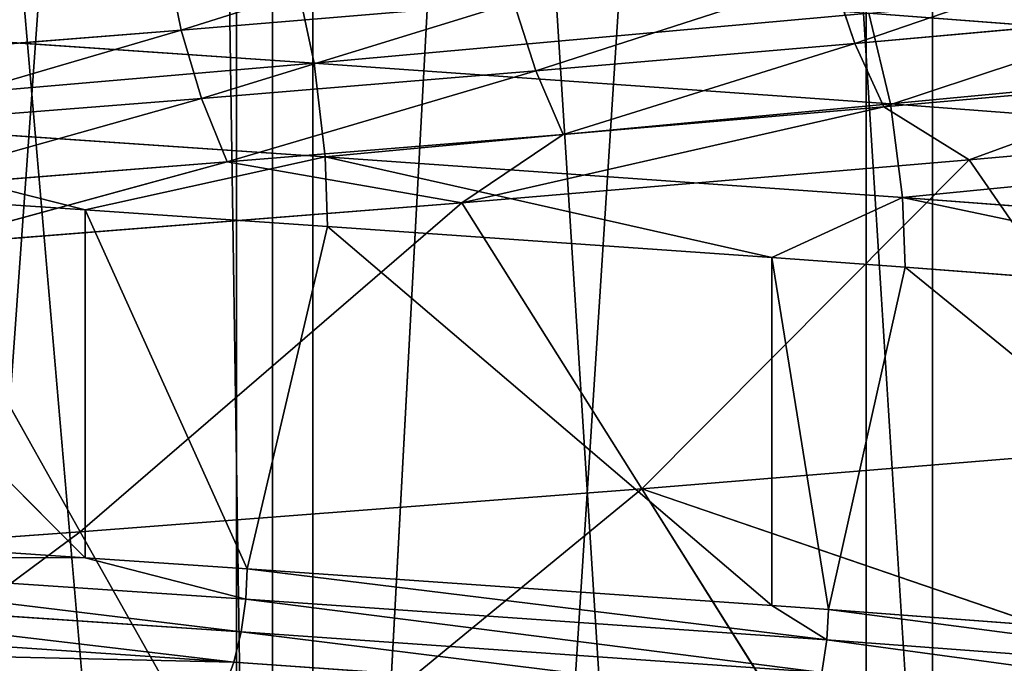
# Model space of a CAD drawing. Extents: x 1 to 179, y 3 to 406.
# Tile 336 of 499: x 105.46 to 108.73, y 294.71 to 296.84. Entities that reach past the tile are written whole.
import ezdxf

# ---------------------------------------------------------------- set-up
doc = ezdxf.new("R2010")
doc.units = 0
doc.header["$LTSCALE"] = 2.54
doc.layers.get('0').update_dxf_attribs({"color": 13, "linetype": 'CONTINUOUS'})

# ---------------------------------------------------------------- blocks, each defined once
blk = doc.blocks.new('OKR_G_Y_DOZOWNIK_STOJ_CY_T')
at = {"color": 0}
for p, q in [((108.8627, 287.3248, 229.5962), (105.507, 340.6648, 231.1123)), ((108.8627, 287.3248, 229.5962), (105.507, 340.6648, 231.1123)), ((106.2989, 287.3248, 152.9155), (105.507, 340.6648, 152.5891)), ((106.2989, 287.3248, 152.9155), (105.507, 340.6648, 152.5891)), ((106.2989, 287.3248, 152.9155), (109.1679, 340.6648, 154.2609)), ((106.2989, 287.3248, 152.9155), (109.1679, 340.6648, 154.2609)), ((106.2989, 287.3248, 152.9155), (106.2989, 340.6648, 152.9155)), ((106.2989, 287.3248, 152.9155), (106.2989, 340.6648, 152.9155)), ((106.1802, 277.1648, 174.1423), (106.1802, 309.6768, 174.1423)), ((106.1802, 277.1648, 174.1423), (106.1802, 309.6768, 174.1423)), ((106.4332, 277.1648, 209.3214), (106.4332, 309.6768, 209.3214)), ((106.4332, 277.1648, 209.3214), (106.4332, 309.6768, 209.3214)), ((108.2704, 277.1648, 176.3363), (108.2704, 309.6768, 176.3363)), ((108.2704, 277.1648, 176.3363), (108.2704, 309.6768, 176.3363)), ((108.4916, 277.1648, 207.0976), (108.4916, 309.6768, 207.0976)), ((108.4916, 277.1648, 207.0976), (108.4916, 309.6768, 207.0976)), ((105.9964, 296.8083, 213.2163), (105.9472, 297.048, 213.1515)), ((105.9964, 296.8083, 213.2163), (105.9472, 297.048, 213.1515)), ((106.438, 296.6989, 167.3468), (106.373, 296.9995, 167.4425)), ((106.438, 296.6989, 167.3468), (106.373, 296.9995, 167.4425)), ((108.2335, 296.7637, 211.4718), (108.1568, 296.9908, 211.3902)), ((108.2335, 296.7637, 211.4718), (108.1568, 296.9908, 211.3902)), ((105.9964, 296.8083, 213.2163), (107.1012, 296.8996, 212.3313)), ((105.9964, 296.8083, 213.2163), (107.1012, 296.8996, 212.3313)), ((107.1734, 296.6726, 212.4169), (107.1012, 296.8996, 212.3313)), ((107.1734, 296.6726, 212.4169), (107.1012, 296.8996, 212.3313)), ((110.0762, 296.7269, 170.4213), (108.2793, 296.8644, 168.8529)), ((110.0762, 296.7269, 170.4213), (108.2793, 296.8644, 168.8529)), ((108.3517, 296.5638, 168.7628), (108.2793, 296.8644, 168.8529)), ((108.3517, 296.5638, 168.7628), (108.2793, 296.8644, 168.8529)), ((106.438, 296.6989, 167.3468), (104.4027, 296.8368, 166.0812)), ((106.438, 296.6989, 167.3468), (104.4027, 296.8368, 166.0812)), ((108.2335, 296.7637, 211.4718), (109.2399, 296.8542, 210.4746)), ((108.2335, 296.7637, 211.4718), (109.2399, 296.8542, 210.4746)), ((104.847, 296.717, 214.0414), (105.9964, 296.8083, 213.2163)), ((104.847, 296.717, 214.0414), (105.9964, 296.8083, 213.2163)), ((106.064, 296.5812, 213.3055), (105.9964, 296.8083, 213.2163)), ((106.064, 296.5812, 213.3055), (105.9964, 296.8083, 213.2163)), ((107.1734, 296.6726, 212.4169), (108.2335, 296.7637, 211.4718)), ((107.1734, 296.6726, 212.4169), (108.2335, 296.7637, 211.4718)), ((108.3298, 296.5532, 211.5743), (108.2335, 296.7637, 211.4718)), ((108.3298, 296.5532, 211.5743), (108.2335, 296.7637, 211.4718)), ((108.3517, 296.5638, 168.7628), (106.438, 296.6989, 167.3468)), ((108.3517, 296.5638, 168.7628), (106.438, 296.6989, 167.3468)), ((106.4738, 296.3878, 167.2942), (106.438, 296.6989, 167.3468)), ((106.4738, 296.3878, 167.2942), (106.438, 296.6989, 167.3468)), ((106.064, 296.5812, 213.3055), (107.1734, 296.6726, 212.4169)), ((106.064, 296.5812, 213.3055), (107.1734, 296.6726, 212.4169)), ((107.2642, 296.4621, 212.5243), (107.1734, 296.6726, 212.4169)), ((107.2642, 296.4621, 212.5243), (107.1734, 296.6726, 212.4169)), ((108.3298, 296.5532, 211.5743), (109.3415, 296.6437, 210.5718)), ((108.3298, 296.5532, 211.5743), (109.3415, 296.6437, 210.5718)), ((109.3415, 296.6437, 210.5718), (108.6133, 296.3776, 211.5355)), ((109.3415, 296.6437, 210.5718), (108.6133, 296.3776, 211.5355)), ((106.064, 296.5812, 213.3055), (104.9099, 296.49, 214.134)), ((106.064, 296.5812, 213.3055), (104.9099, 296.49, 214.134)), ((106.064, 296.5812, 213.3055), (106.1491, 296.3707, 213.4176)), ((106.064, 296.5812, 213.3055), (106.1491, 296.3707, 213.4176)), ((108.3517, 296.5638, 168.7628), (108.3916, 296.2527, 168.7132)), ((108.3517, 296.5638, 168.7628), (110.1557, 296.4263, 170.3373)), ((108.3517, 296.5638, 168.7628), (110.1557, 296.4263, 170.3373)), ((108.3517, 296.5638, 168.7628), (108.3916, 296.2527, 168.7132)), ((108.3298, 296.5532, 211.5743), (106.9286, 296.2352, 213.0186)), ((108.3298, 296.5532, 211.5743), (106.9286, 296.2352, 213.0186)), ((107.2642, 296.4621, 212.5243), (108.3298, 296.5532, 211.5743)), ((107.2642, 296.4621, 212.5243), (108.3298, 296.5532, 211.5743)), ((108.3298, 296.5532, 211.5743), (108.6133, 296.3776, 211.5355)), ((108.3298, 296.5532, 211.5743), (108.6133, 296.3776, 211.5355)), ((106.4738, 296.3878, 167.2942), (104.4341, 296.5257, 166.0258)), ((105.6767, 296.2117, 166.7548), (104.4341, 296.5257, 166.0258)), ((106.4738, 296.3878, 167.2942), (104.4341, 296.5257, 166.0258)), ((105.6767, 296.2117, 166.7548), (104.4341, 296.5257, 166.0258)), ((107.2642, 296.4621, 212.5243), (106.1491, 296.3707, 213.4176)), ((107.2642, 296.4621, 212.5243), (106.1491, 296.3707, 213.4176)), ((107.2642, 296.4621, 212.5243), (106.9286, 296.2352, 213.0186)), ((107.2642, 296.4621, 212.5243), (106.9286, 296.2352, 213.0186)), ((109.4621, 296.4533, 210.6873), (108.6133, 296.3776, 211.5355)), ((109.4621, 296.4533, 210.6873), (108.6133, 296.3776, 211.5355)), ((104.9888, 296.2795, 214.2504), (106.1491, 296.3707, 213.4176)), ((104.9888, 296.2795, 214.2504), (106.1491, 296.3707, 213.4176)), ((106.1491, 296.3707, 213.4176), (105.1264, 296.0925, 214.3587)), ((106.1491, 296.3707, 213.4176), (105.1264, 296.0925, 214.3587)), ((105.6767, 296.2117, 166.7548), (106.4738, 296.3878, 167.2942)), ((105.6767, 296.2117, 166.7548), (106.4738, 296.3878, 167.2942)), ((106.9286, 296.2352, 213.0186), (106.1491, 296.3707, 213.4176)), ((106.9286, 296.2352, 213.0186), (106.1491, 296.3707, 213.4176)), ((106.4738, 296.3878, 167.2942), (108.3916, 296.2527, 168.7132)), ((107.9571, 296.0536, 168.353), (106.4738, 296.3878, 167.2942)), ((106.4738, 296.3878, 167.2942), (108.3916, 296.2527, 168.7132)), ((106.4815, 296.1567, 167.2827), (106.4738, 296.3878, 167.2942)), ((107.9571, 296.0536, 168.353), (106.4738, 296.3878, 167.2942)), ((106.4815, 296.1567, 167.2827), (106.4738, 296.3878, 167.2942)), ((108.6133, 296.3776, 211.5355), (106.9286, 296.2352, 213.0186)), ((108.6133, 296.3776, 211.5355), (106.9286, 296.2352, 213.0186)), ((107.5259, 295.2859, 213.7564), (108.6133, 296.3776, 211.5355)), ((107.5259, 295.2859, 213.7564), (108.6133, 296.3776, 211.5355)), ((109.2694, 295.4284, 212.2216), (108.6133, 296.3776, 211.5355)), ((109.2694, 295.4284, 212.2216), (108.6133, 296.3776, 211.5355)), ((104.441, 296.2946, 166.0138), (105.6767, 295.0572, 166.7548)), ((104.441, 296.2946, 166.0138), (105.6767, 295.0572, 166.7548)), ((104.441, 296.2946, 166.0138), (105.6767, 296.2117, 166.7548)), ((104.441, 296.2946, 166.0138), (105.6767, 296.2117, 166.7548)), ((106.9286, 296.2352, 213.0186), (105.1264, 296.0925, 214.3587)), ((106.9286, 296.2352, 213.0186), (105.1264, 296.0925, 214.3587)), ((105.6609, 295.1432, 215.1432), (106.9286, 296.2352, 213.0186)), ((105.6609, 295.1432, 215.1432), (106.9286, 296.2352, 213.0186)), ((107.5259, 295.2859, 213.7564), (106.9286, 296.2352, 213.0186)), ((107.5259, 295.2859, 213.7564), (106.9286, 296.2352, 213.0186)), ((107.9571, 296.0536, 168.353), (108.3916, 296.2527, 168.7132)), ((107.9571, 296.0536, 168.353), (108.3916, 296.2527, 168.7132)), ((110.1994, 296.1152, 170.2911), (108.3916, 296.2527, 168.7132)), ((110.0993, 295.8928, 170.1778), (108.3916, 296.2527, 168.7132)), ((110.1994, 296.1152, 170.2911), (108.3916, 296.2527, 168.7132)), ((110.0993, 295.8928, 170.1778), (108.3916, 296.2527, 168.7132)), ((108.4003, 296.0216, 168.7024), (108.3916, 296.2527, 168.7132)), ((108.4003, 296.0216, 168.7024), (108.3916, 296.2527, 168.7132)), ((105.6767, 296.2117, 166.7548), (105.6767, 295.0572, 166.7548)), ((105.6767, 296.2117, 166.7548), (105.6767, 295.0572, 166.7548)), ((105.6767, 296.2117, 166.7548), (106.2147, 295.0205, 167.1036)), ((105.6767, 296.2117, 166.7548), (106.2147, 295.0205, 167.1036)), ((105.6767, 296.2117, 166.7548), (106.4815, 296.1567, 167.2827)), ((105.6767, 296.2117, 166.7548), (106.4815, 296.1567, 167.2827)), ((106.4815, 296.1567, 167.2827), (106.2147, 295.0205, 167.1036)), ((106.4815, 296.1567, 167.2827), (106.2147, 295.0205, 167.1036)), ((106.4815, 296.1567, 167.2827), (107.9571, 294.8991, 168.353)), ((106.4815, 296.1567, 167.2827), (107.9571, 294.8991, 168.353)), ((106.4815, 296.1567, 167.2827), (107.9571, 296.0536, 168.353)), ((106.4815, 296.1567, 167.2827), (107.9571, 296.0536, 168.353)), ((105.6609, 295.1432, 215.1432), (105.1264, 296.0925, 214.3587)), ((105.6609, 295.1432, 215.1432), (105.1264, 296.0925, 214.3587)), ((107.9571, 296.0536, 168.353), (107.9571, 294.8991, 168.353)), ((107.9571, 296.0536, 168.353), (107.9571, 294.8991, 168.353)), ((107.9571, 296.0536, 168.353), (108.1454, 294.8856, 168.4997)), ((107.9571, 296.0536, 168.353), (108.1454, 294.8856, 168.4997)), ((107.9571, 296.0536, 168.353), (108.4003, 296.0216, 168.7024)), ((107.9571, 296.0536, 168.353), (108.4003, 296.0216, 168.7024)), ((108.4003, 296.0216, 168.7024), (108.1454, 294.8856, 168.4997)), ((108.4003, 296.0216, 168.7024), (108.1454, 294.8856, 168.4997)), ((108.4003, 296.0216, 168.7024), (109.9657, 294.7488, 170.0533)), ((108.4003, 296.0216, 168.7024), (109.9657, 294.7488, 170.0533)), ((108.4003, 296.0216, 168.7024), (110.0993, 295.8928, 170.1778)), ((108.4003, 296.0216, 168.7024), (110.0993, 295.8928, 170.1778)), ((105.6609, 295.1432, 215.1432), (107.5259, 295.2859, 213.7564)), ((105.6609, 295.1432, 215.1432), (107.5259, 295.2859, 213.7564)), ((107.5259, 295.2859, 213.7564), (106.1954, 294.194, 215.9276)), ((107.5259, 295.2859, 213.7564), (106.1954, 294.194, 215.9276)), ((108.1232, 294.3367, 214.4941), (107.5259, 295.2859, 213.7564)), ((109.8924, 294.4764, 212.9392), (107.5259, 295.2859, 213.7564)), ((108.1232, 294.3367, 214.4941), (107.5259, 295.2859, 213.7564)), ((109.8924, 294.4764, 212.9392), (107.5259, 295.2859, 213.7564)), ((104.163, 295.1585, 165.8581), (105.6767, 295.0572, 166.7548)), ((104.163, 295.1585, 165.8581), (105.6767, 295.0572, 166.7548)), ((103.6937, 295.0018, 216.3684), (105.6609, 295.1432, 215.1432)), ((103.6937, 295.0018, 216.3684), (105.6609, 295.1432, 215.1432)), ((105.6609, 295.1432, 215.1432), (104.1935, 294.0547, 217.1762)), ((105.6609, 295.1432, 215.1432), (104.1935, 294.0547, 217.1762)), ((105.6609, 295.1432, 215.1432), (106.1954, 294.194, 215.9276)), ((105.6609, 295.1432, 215.1432), (106.1954, 294.194, 215.9276)), ((105.6767, 295.0572, 166.7548), (104.1592, 295.0579, 165.8651)), ((106.2104, 294.9199, 167.1101), (104.1592, 295.0579, 165.8651)), ((105.6767, 295.0572, 166.7548), (104.1592, 295.0579, 165.8651)), ((106.2104, 294.9199, 167.1101), (104.1592, 295.0579, 165.8651)), ((105.6767, 295.0572, 166.7548), (106.2147, 295.0205, 167.1036)), ((106.2104, 294.9199, 167.1101), (105.6767, 295.0572, 166.7548)), ((106.2104, 294.9199, 167.1101), (105.6767, 295.0572, 166.7548)), ((105.6767, 295.0572, 166.7548), (106.2147, 295.0205, 167.1036)), ((106.2147, 295.0205, 167.1036), (106.2104, 294.9199, 167.1101)), ((106.2147, 295.0205, 167.1036), (106.2104, 294.9199, 167.1101)), ((106.2147, 295.0205, 167.1036), (108.1405, 294.7849, 168.5059)), ((106.2147, 295.0205, 167.1036), (108.1405, 294.7849, 168.5059)), ((106.2147, 295.0205, 167.1036), (107.9571, 294.8991, 168.353)), ((106.2147, 295.0205, 167.1036), (107.9571, 294.8991, 168.353)), ((104.1462, 294.9495, 165.8886), (106.1955, 294.8115, 167.1326)), ((104.1462, 294.9495, 165.8886), (106.1955, 294.8115, 167.1326)), ((106.2104, 294.9199, 167.1101), (106.1955, 294.8115, 167.1326)), ((106.2104, 294.9199, 167.1101), (106.1955, 294.8115, 167.1326)), ((106.2104, 294.9199, 167.1101), (108.1405, 294.7849, 168.5059)), ((106.2104, 294.9199, 167.1101), (108.1405, 294.7849, 168.5059)), ((107.9571, 294.8991, 168.353), (108.1454, 294.8856, 168.4997)), ((108.1405, 294.7849, 168.5059), (107.9571, 294.8991, 168.353)), ((108.1405, 294.7849, 168.5059), (107.9571, 294.8991, 168.353)), ((107.9571, 294.8991, 168.353), (108.1454, 294.8856, 168.4997)), ((108.1454, 294.8856, 168.4997), (108.1405, 294.7849, 168.5059)), ((108.1454, 294.8856, 168.4997), (108.1405, 294.7849, 168.5059)), ((108.1454, 294.8856, 168.4997), (109.9657, 294.7488, 170.0533)), ((108.1454, 294.8856, 168.4997), (109.9657, 294.7488, 170.0533)), ((106.1709, 294.7105, 167.1697), (104.1246, 294.8485, 165.9276)), ((106.1709, 294.7105, 167.1697), (104.1246, 294.8485, 165.9276)), ((106.1709, 294.7105, 167.1697), (106.1955, 294.8115, 167.1326)), ((106.1709, 294.7105, 167.1697), (106.1955, 294.8115, 167.1326)), ((108.1239, 294.6765, 168.5271), (106.1955, 294.8115, 167.1326)), ((108.1239, 294.6765, 168.5271), (106.1955, 294.8115, 167.1326)), ((108.1239, 294.6765, 168.5271), (108.1405, 294.7849, 168.5059)), ((108.1239, 294.6765, 168.5271), (108.1405, 294.7849, 168.5059)), ((109.9603, 294.6482, 170.0591), (108.1405, 294.7849, 168.5059)), ((109.9603, 294.6482, 170.0591), (108.1405, 294.7849, 168.5059)), ((106.1709, 294.7105, 167.1697), (104.0956, 294.758, 165.9801)), ((106.1709, 294.7105, 167.1697), (104.0956, 294.758, 165.9801)), ((106.1709, 294.7105, 167.1697), (106.1376, 294.62, 167.2197)), ((106.1709, 294.7105, 167.1697), (106.1376, 294.62, 167.2197)), ((106.1709, 294.7105, 167.1697), (108.0963, 294.5756, 168.5621)), ((106.1709, 294.7105, 167.1697), (108.0963, 294.5756, 168.5621))]:
    blk.add_line(p, q, dxfattribs=at)
mesh = blk.add_polyface(dxfattribs=at)
corners = [(101.7037, 340.6648, 151.2728), (106.2989, 287.3248, 152.9155), (100.9621, 287.3248, 151.0623), (105.507, 340.6648, 152.5891)]
mesh.append_faces([[corners[k] for k in face] for face in [(0, 1, 2), (1, 0, 3)]], dxfattribs={"vtx0": -1, "color": 0})
mesh = blk.add_polyface(dxfattribs=at)
corners = [(108.8627, 287.3248, 229.5962), (105.507, 340.6648, 231.1123), (103.6615, 287.3248, 231.8017)]
mesh.append_faces([[corners[k] for k in face] for face in [(0, 1, 2)]], dxfattribs={"color": 0})
mesh = blk.add_polyface(dxfattribs=at)
corners = [(105.507, 340.6648, 231.1123), (103.6615, 340.6648, 231.8017), (103.6615, 287.3248, 231.8017)]
mesh.append_faces([[corners[k] for k in face] for face in [(0, 1, 2)]], dxfattribs={"color": 0})
mesh = blk.add_polyface(dxfattribs=at)
corners = [(108.8627, 340.6648, 229.5962), (105.507, 340.6648, 231.1123), (108.8627, 287.3248, 229.5962)]
mesh.append_faces([[corners[k] for k in face] for face in [(0, 1, 2)]], dxfattribs={"color": 0})
mesh = blk.add_polyface(dxfattribs=at)
corners = [(106.2989, 287.3248, 152.9155), (105.507, 340.6648, 152.5891), (106.2989, 340.6648, 152.9155)]
mesh.append_faces([[corners[k] for k in face] for face in [(0, 1, 2)]], dxfattribs={"color": 0})
mesh = blk.add_polyface(dxfattribs=at)
corners = [(111.3412, 287.3248, 155.4634), (106.2989, 287.3248, 152.9155), (109.1679, 340.6648, 154.2609)]
mesh.append_faces([[corners[k] for k in face] for face in [(0, 1, 2)]], dxfattribs={"color": 0})
mesh = blk.add_polyface(dxfattribs=at)
corners = [(109.1679, 340.6648, 154.2609), (106.2989, 287.3248, 152.9155), (106.2989, 340.6648, 152.9155)]
mesh.append_faces([[corners[k] for k in face] for face in [(0, 1, 2)]], dxfattribs={"color": 0})
mesh = blk.add_polyface(dxfattribs=at)
corners = [(106.1802, 277.1648, 174.1423), (103.8315, 309.6768, 172.2276), (103.8315, 277.1648, 172.2276), (106.1802, 309.6768, 174.1423)]
mesh.append_faces([[corners[k] for k in face] for face in [(0, 1, 2), (1, 0, 3)]], dxfattribs={"vtx0": -1, "color": 0})
mesh = blk.add_polyface(dxfattribs=at)
corners = [(106.4332, 309.6768, 209.3214), (104.1123, 277.1648, 211.2697), (104.1123, 309.6768, 211.2697), (106.4332, 277.1648, 209.3214)]
mesh.append_faces([[corners[k] for k in face] for face in [(0, 1, 2), (1, 0, 3)]], dxfattribs={"vtx0": -1, "color": 0})
mesh = blk.add_polyface(dxfattribs=at)
corners = [(108.2704, 309.6768, 176.3363), (106.1802, 277.1648, 174.1423), (108.2704, 277.1648, 176.3363), (106.1802, 309.6768, 174.1423)]
mesh.append_faces([[corners[k] for k in face] for face in [(0, 1, 2), (1, 0, 3)]], dxfattribs={"vtx0": -1, "color": 0})
mesh = blk.add_polyface(dxfattribs=at)
corners = [(106.4332, 309.6768, 209.3214), (108.4916, 277.1648, 207.0976), (106.4332, 277.1648, 209.3214), (108.4916, 309.6768, 207.0976)]
mesh.append_faces([[corners[k] for k in face] for face in [(0, 1, 2), (1, 0, 3)]], dxfattribs={"vtx0": -1, "color": 0})
mesh = blk.add_polyface(dxfattribs=at)
corners = [(110.0691, 309.6768, 178.775), (108.2704, 277.1648, 176.3363), (110.0691, 277.1648, 178.775), (108.2704, 309.6768, 176.3363)]
mesh.append_faces([[corners[k] for k in face] for face in [(0, 1, 2), (1, 0, 3)]], dxfattribs={"vtx0": -1, "color": 0})
mesh = blk.add_polyface(dxfattribs=at)
corners = [(108.4916, 309.6768, 207.0976), (110.2551, 277.1648, 204.6333), (108.4916, 277.1648, 207.0976), (110.2551, 309.6768, 204.6333)]
mesh.append_faces([[corners[k] for k in face] for face in [(0, 1, 2), (1, 0, 3)]], dxfattribs={"vtx0": -1, "color": 0})
mesh = blk.add_polyface(dxfattribs=at)
corners = [(106.373, 296.9995, 167.4425), (104.4027, 296.8368, 166.0812), (104.3457, 297.1373, 166.1818), (106.438, 296.6989, 167.3468)]
mesh.append_faces([[corners[k] for k in face] for face in [(0, 1, 2), (1, 0, 3)]], dxfattribs={"vtx0": -1, "color": 0})
mesh = blk.add_polyface(dxfattribs=at)
corners = [(105.9964, 296.8083, 213.2163), (107.0486, 297.1394, 212.2692), (105.9472, 297.048, 213.1515), (107.1012, 296.8996, 212.3313)]
mesh.append_faces([[corners[k] for k in face] for face in [(0, 1, 2), (1, 0, 3)]], dxfattribs={"vtx0": -1, "color": 0})
mesh = blk.add_polyface(dxfattribs=at)
corners = [(108.2335, 296.7637, 211.4718), (109.159, 297.0812, 210.3971), (108.1568, 296.9908, 211.3902), (109.2399, 296.8542, 210.4746)]
mesh.append_faces([[corners[k] for k in face] for face in [(0, 1, 2), (1, 0, 3)]], dxfattribs={"vtx0": -1, "color": 0})
mesh = blk.add_polyface(dxfattribs=at)
corners = [(104.847, 296.717, 214.0414), (105.9472, 297.048, 213.1515), (104.8013, 296.9568, 213.974), (105.9964, 296.8083, 213.2163)]
mesh.append_faces([[corners[k] for k in face] for face in [(0, 1, 2), (1, 0, 3)]], dxfattribs={"vtx0": -1, "color": 0})
mesh = blk.add_polyface(dxfattribs=at)
corners = [(108.2793, 296.8644, 168.8529), (106.438, 296.6989, 167.3468), (106.373, 296.9995, 167.4425), (108.3517, 296.5638, 168.7628)]
mesh.append_faces([[corners[k] for k in face] for face in [(0, 1, 2), (1, 0, 3)]], dxfattribs={"vtx0": -1, "color": 0})
mesh = blk.add_polyface(dxfattribs=at)
corners = [(107.1734, 296.6726, 212.4169), (108.1568, 296.9908, 211.3902), (107.1012, 296.8996, 212.3313), (108.2335, 296.7637, 211.4718)]
mesh.append_faces([[corners[k] for k in face] for face in [(0, 1, 2), (1, 0, 3)]], dxfattribs={"vtx0": -1, "color": 0})
mesh = blk.add_polyface(dxfattribs=at)
corners = [(110.0762, 296.7269, 170.4213), (108.2793, 296.8644, 168.8529), (109.9617, 297.0078, 170.5422)]
mesh.append_faces([[corners[k] for k in face] for face in [(0, 1, 2)]], dxfattribs={"color": 0})
mesh = blk.add_polyface(dxfattribs=at)
corners = [(106.064, 296.5812, 213.3055), (107.1012, 296.8996, 212.3313), (105.9964, 296.8083, 213.2163), (107.1734, 296.6726, 212.4169)]
mesh.append_faces([[corners[k] for k in face] for face in [(0, 1, 2), (1, 0, 3)]], dxfattribs={"vtx0": -1, "color": 0})
mesh = blk.add_polyface(dxfattribs=at)
corners = [(110.0762, 296.7269, 170.4213), (108.3517, 296.5638, 168.7628), (108.2793, 296.8644, 168.8529), (110.1557, 296.4263, 170.3373)]
mesh.append_faces([[corners[k] for k in face] for face in [(0, 1, 2), (1, 0, 3)]], dxfattribs={"vtx0": -1, "color": 0})
mesh = blk.add_polyface(dxfattribs=at)
corners = [(106.438, 296.6989, 167.3468), (104.4341, 296.5257, 166.0258), (104.4027, 296.8368, 166.0812), (106.4738, 296.3878, 167.2942)]
mesh.append_faces([[corners[k] for k in face] for face in [(0, 1, 2), (1, 0, 3)]], dxfattribs={"vtx0": -1, "color": 0})
mesh = blk.add_polyface(dxfattribs=at)
corners = [(108.3298, 296.5532, 211.5743), (109.2399, 296.8542, 210.4746), (108.2335, 296.7637, 211.4718), (109.3415, 296.6437, 210.5718)]
mesh.append_faces([[corners[k] for k in face] for face in [(0, 1, 2), (1, 0, 3)]], dxfattribs={"vtx0": -1, "color": 0})
mesh = blk.add_polyface(dxfattribs=at)
corners = [(104.9099, 296.49, 214.134), (105.9964, 296.8083, 213.2163), (104.847, 296.717, 214.0414), (106.064, 296.5812, 213.3055)]
mesh.append_faces([[corners[k] for k in face] for face in [(0, 1, 2), (1, 0, 3)]], dxfattribs={"vtx0": -1, "color": 0})
mesh = blk.add_polyface(dxfattribs=at)
corners = [(107.2642, 296.4621, 212.5243), (108.2335, 296.7637, 211.4718), (107.1734, 296.6726, 212.4169), (108.3298, 296.5532, 211.5743)]
mesh.append_faces([[corners[k] for k in face] for face in [(0, 1, 2), (1, 0, 3)]], dxfattribs={"vtx0": -1, "color": 0})
mesh = blk.add_polyface(dxfattribs=at)
corners = [(108.3517, 296.5638, 168.7628), (106.4738, 296.3878, 167.2942), (106.438, 296.6989, 167.3468), (108.3916, 296.2527, 168.7132)]
mesh.append_faces([[corners[k] for k in face] for face in [(0, 1, 2), (1, 0, 3)]], dxfattribs={"vtx0": -1, "color": 0})
mesh = blk.add_polyface(dxfattribs=at)
corners = [(106.1491, 296.3707, 213.4176), (107.1734, 296.6726, 212.4169), (106.064, 296.5812, 213.3055), (107.2642, 296.4621, 212.5243)]
mesh.append_faces([[corners[k] for k in face] for face in [(0, 1, 2), (1, 0, 3)]], dxfattribs={"vtx0": -1, "color": 0})
mesh = blk.add_polyface(dxfattribs=at)
corners = [(108.3298, 296.5532, 211.5743), (108.6133, 296.3776, 211.5355), (109.3415, 296.6437, 210.5718)]
mesh.append_faces([[corners[k] for k in face] for face in [(0, 1, 2)]], dxfattribs={"color": 0})
mesh = blk.add_polyface(dxfattribs=at)
corners = [(108.6133, 296.3776, 211.5355), (109.4621, 296.4533, 210.6873), (109.3415, 296.6437, 210.5718)]
mesh.append_faces([[corners[k] for k in face] for face in [(0, 1, 2)]], dxfattribs={"color": 0})
mesh = blk.add_polyface(dxfattribs=at)
corners = [(104.9888, 296.2795, 214.2504), (106.064, 296.5812, 213.3055), (104.9099, 296.49, 214.134), (106.1491, 296.3707, 213.4176)]
mesh.append_faces([[corners[k] for k in face] for face in [(0, 1, 2), (1, 0, 3)]], dxfattribs={"vtx0": -1, "color": 0})
mesh = blk.add_polyface(dxfattribs=at)
corners = [(110.1557, 296.4263, 170.3373), (108.3916, 296.2527, 168.7132), (108.3517, 296.5638, 168.7628), (110.1994, 296.1152, 170.2911)]
mesh.append_faces([[corners[k] for k in face] for face in [(0, 1, 2), (1, 0, 3)]], dxfattribs={"vtx0": -1, "color": 0})
mesh = blk.add_polyface(dxfattribs=at)
corners = [(106.9286, 296.2352, 213.0186), (108.6133, 296.3776, 211.5355), (108.3298, 296.5532, 211.5743)]
mesh.append_faces([[corners[k] for k in face] for face in [(0, 1, 2)]], dxfattribs={"color": 0})
mesh = blk.add_polyface(dxfattribs=at)
corners = [(108.3298, 296.5532, 211.5743), (107.2642, 296.4621, 212.5243), (106.9286, 296.2352, 213.0186)]
mesh.append_faces([[corners[k] for k in face] for face in [(0, 1, 2)]], dxfattribs={"color": 0})
mesh = blk.add_polyface(dxfattribs=at)
corners = [(106.4738, 296.3878, 167.2942), (105.6767, 296.2117, 166.7548), (104.4341, 296.5257, 166.0258)]
mesh.append_faces([[corners[k] for k in face] for face in [(0, 1, 2)]], dxfattribs={"color": 0})
mesh = blk.add_polyface(dxfattribs=at)
corners = [(105.6767, 296.2117, 166.7548), (104.441, 296.2946, 166.0138), (104.4341, 296.5257, 166.0258)]
mesh.append_faces([[corners[k] for k in face] for face in [(0, 1, 2)]], dxfattribs={"color": 0})
mesh = blk.add_polyface(dxfattribs=at)
corners = [(106.1491, 296.3707, 213.4176), (106.9286, 296.2352, 213.0186), (107.2642, 296.4621, 212.5243)]
mesh.append_faces([[corners[k] for k in face] for face in [(0, 1, 2)]], dxfattribs={"color": 0})
mesh = blk.add_polyface(dxfattribs=at)
corners = [(109.2694, 295.4284, 212.2216), (109.4621, 296.4533, 210.6873), (108.6133, 296.3776, 211.5355)]
mesh.append_faces([[corners[k] for k in face] for face in [(0, 1, 2)]], dxfattribs={"color": 0})
mesh = blk.add_polyface(dxfattribs=at)
corners = [(105.1264, 296.0925, 214.3587), (106.1491, 296.3707, 213.4176), (104.9888, 296.2795, 214.2504)]
mesh.append_faces([[corners[k] for k in face] for face in [(0, 1, 2)]], dxfattribs={"color": 0})
mesh = blk.add_polyface(dxfattribs=at)
corners = [(106.9286, 296.2352, 213.0186), (106.1491, 296.3707, 213.4176), (105.1264, 296.0925, 214.3587)]
mesh.append_faces([[corners[k] for k in face] for face in [(0, 1, 2)]], dxfattribs={"color": 0})
mesh = blk.add_polyface(dxfattribs=at)
corners = [(106.4815, 296.1567, 167.2827), (105.6767, 296.2117, 166.7548), (106.4738, 296.3878, 167.2942)]
mesh.append_faces([[corners[k] for k in face] for face in [(0, 1, 2)]], dxfattribs={"color": 0})
mesh = blk.add_polyface(dxfattribs=at)
corners = [(108.3916, 296.2527, 168.7132), (107.9571, 296.0536, 168.353), (106.4738, 296.3878, 167.2942)]
mesh.append_faces([[corners[k] for k in face] for face in [(0, 1, 2)]], dxfattribs={"color": 0})
mesh = blk.add_polyface(dxfattribs=at)
corners = [(107.9571, 296.0536, 168.353), (106.4815, 296.1567, 167.2827), (106.4738, 296.3878, 167.2942)]
mesh.append_faces([[corners[k] for k in face] for face in [(0, 1, 2)]], dxfattribs={"color": 0})
mesh = blk.add_polyface(dxfattribs=at)
corners = [(107.5259, 295.2859, 213.7564), (108.6133, 296.3776, 211.5355), (106.9286, 296.2352, 213.0186)]
mesh.append_faces([[corners[k] for k in face] for face in [(0, 1, 2)]], dxfattribs={"color": 0})
mesh = blk.add_polyface(dxfattribs=at)
corners = [(107.5259, 295.2859, 213.7564), (109.2694, 295.4284, 212.2216), (108.6133, 296.3776, 211.5355), (109.8924, 294.4764, 212.9392)]
mesh.append_faces([[corners[k] for k in face] for face in [(0, 1, 2), (1, 0, 3)]], dxfattribs={"vtx0": -1, "color": 0})
mesh = blk.add_polyface(dxfattribs=at)
corners = [(105.6767, 295.0572, 166.7548), (104.163, 295.1585, 165.8581), (104.441, 296.2946, 166.0138)]
mesh.append_faces([[corners[k] for k in face] for face in [(0, 1, 2)]], dxfattribs={"color": 0})
mesh = blk.add_polyface(dxfattribs=at)
corners = [(105.6767, 295.0572, 166.7548), (104.441, 296.2946, 166.0138), (105.6767, 296.2117, 166.7548)]
mesh.append_faces([[corners[k] for k in face] for face in [(0, 1, 2)]], dxfattribs={"color": 0})
mesh = blk.add_polyface(dxfattribs=at)
corners = [(105.6609, 295.1432, 215.1432), (106.9286, 296.2352, 213.0186), (105.1264, 296.0925, 214.3587)]
mesh.append_faces([[corners[k] for k in face] for face in [(0, 1, 2)]], dxfattribs={"color": 0})
mesh = blk.add_polyface(dxfattribs=at)
corners = [(105.6609, 295.1432, 215.1432), (107.5259, 295.2859, 213.7564), (106.9286, 296.2352, 213.0186)]
mesh.append_faces([[corners[k] for k in face] for face in [(0, 1, 2)]], dxfattribs={"color": 0})
mesh = blk.add_polyface(dxfattribs=at)
corners = [(108.4003, 296.0216, 168.7024), (107.9571, 296.0536, 168.353), (108.3916, 296.2527, 168.7132)]
mesh.append_faces([[corners[k] for k in face] for face in [(0, 1, 2)]], dxfattribs={"color": 0})
mesh = blk.add_polyface(dxfattribs=at)
corners = [(110.1994, 296.1152, 170.2911), (110.0993, 295.8928, 170.1778), (108.3916, 296.2527, 168.7132)]
mesh.append_faces([[corners[k] for k in face] for face in [(0, 1, 2)]], dxfattribs={"color": 0})
mesh = blk.add_polyface(dxfattribs=at)
corners = [(110.0993, 295.8928, 170.1778), (108.4003, 296.0216, 168.7024), (108.3916, 296.2527, 168.7132)]
mesh.append_faces([[corners[k] for k in face] for face in [(0, 1, 2)]], dxfattribs={"color": 0})
mesh = blk.add_polyface(dxfattribs=at)
corners = [(106.2147, 295.0205, 167.1036), (105.6767, 295.0572, 166.7548), (105.6767, 296.2117, 166.7548)]
mesh.append_faces([[corners[k] for k in face] for face in [(0, 1, 2)]], dxfattribs={"color": 0})
mesh = blk.add_polyface(dxfattribs=at)
corners = [(106.4815, 296.1567, 167.2827), (106.2147, 295.0205, 167.1036), (105.6767, 296.2117, 166.7548)]
mesh.append_faces([[corners[k] for k in face] for face in [(0, 1, 2)]], dxfattribs={"color": 0})
mesh = blk.add_polyface(dxfattribs=at)
corners = [(107.9571, 294.8991, 168.353), (106.2147, 295.0205, 167.1036), (106.4815, 296.1567, 167.2827)]
mesh.append_faces([[corners[k] for k in face] for face in [(0, 1, 2)]], dxfattribs={"color": 0})
mesh = blk.add_polyface(dxfattribs=at)
corners = [(107.9571, 294.8991, 168.353), (106.4815, 296.1567, 167.2827), (107.9571, 296.0536, 168.353)]
mesh.append_faces([[corners[k] for k in face] for face in [(0, 1, 2)]], dxfattribs={"color": 0})
mesh = blk.add_polyface(dxfattribs=at)
corners = [(103.6937, 295.0018, 216.3684), (105.6609, 295.1432, 215.1432), (105.1264, 296.0925, 214.3587)]
mesh.append_faces([[corners[k] for k in face] for face in [(0, 1, 2)]], dxfattribs={"color": 0})
mesh = blk.add_polyface(dxfattribs=at)
corners = [(108.1454, 294.8856, 168.4997), (107.9571, 294.8991, 168.353), (107.9571, 296.0536, 168.353)]
mesh.append_faces([[corners[k] for k in face] for face in [(0, 1, 2)]], dxfattribs={"color": 0})
mesh = blk.add_polyface(dxfattribs=at)
corners = [(108.4003, 296.0216, 168.7024), (108.1454, 294.8856, 168.4997), (107.9571, 296.0536, 168.353)]
mesh.append_faces([[corners[k] for k in face] for face in [(0, 1, 2)]], dxfattribs={"color": 0})
mesh = blk.add_polyface(dxfattribs=at)
corners = [(109.9657, 294.7488, 170.0533), (108.1454, 294.8856, 168.4997), (108.4003, 296.0216, 168.7024)]
mesh.append_faces([[corners[k] for k in face] for face in [(0, 1, 2)]], dxfattribs={"color": 0})
mesh = blk.add_polyface(dxfattribs=at)
corners = [(110.0993, 295.8928, 170.1778), (109.9657, 294.7488, 170.0533), (108.4003, 296.0216, 168.7024)]
mesh.append_faces([[corners[k] for k in face] for face in [(0, 1, 2)]], dxfattribs={"color": 0})
mesh = blk.add_polyface(dxfattribs=at)
corners = [(106.1954, 294.194, 215.9276), (107.5259, 295.2859, 213.7564), (105.6609, 295.1432, 215.1432)]
mesh.append_faces([[corners[k] for k in face] for face in [(0, 1, 2)]], dxfattribs={"color": 0})
mesh = blk.add_polyface(dxfattribs=at)
corners = [(106.1954, 294.194, 215.9276), (108.1232, 294.3367, 214.4941), (107.5259, 295.2859, 213.7564)]
mesh.append_faces([[corners[k] for k in face] for face in [(0, 1, 2)]], dxfattribs={"color": 0})
mesh = blk.add_polyface(dxfattribs=at)
corners = [(108.1232, 294.3367, 214.4941), (109.8924, 294.4764, 212.9392), (107.5259, 295.2859, 213.7564)]
mesh.append_faces([[corners[k] for k in face] for face in [(0, 1, 2)]], dxfattribs={"color": 0})
mesh = blk.add_polyface(dxfattribs=at)
corners = [(105.6767, 295.0572, 166.7548), (104.1592, 295.0579, 165.8651), (104.163, 295.1585, 165.8581)]
mesh.append_faces([[corners[k] for k in face] for face in [(0, 1, 2)]], dxfattribs={"color": 0})
mesh = blk.add_polyface(dxfattribs=at)
corners = [(104.1935, 294.0547, 217.1762), (105.6609, 295.1432, 215.1432), (103.6937, 295.0018, 216.3684)]
mesh.append_faces([[corners[k] for k in face] for face in [(0, 1, 2)]], dxfattribs={"color": 0})
mesh = blk.add_polyface(dxfattribs=at)
corners = [(104.1935, 294.0547, 217.1762), (106.1954, 294.194, 215.9276), (105.6609, 295.1432, 215.1432)]
mesh.append_faces([[corners[k] for k in face] for face in [(0, 1, 2)]], dxfattribs={"color": 0})
mesh = blk.add_polyface(dxfattribs=at)
corners = [(104.1592, 295.0579, 165.8651), (106.1955, 294.8115, 167.1326), (104.1462, 294.9495, 165.8886), (106.2104, 294.9199, 167.1101)]
mesh.append_faces([[corners[k] for k in face] for face in [(0, 1, 2), (1, 0, 3)]], dxfattribs={"vtx0": -1, "color": 0})
mesh = blk.add_polyface(dxfattribs=at)
corners = [(106.2104, 294.9199, 167.1101), (104.1592, 295.0579, 165.8651), (105.6767, 295.0572, 166.7548)]
mesh.append_faces([[corners[k] for k in face] for face in [(0, 1, 2)]], dxfattribs={"color": 0})
mesh = blk.add_polyface(dxfattribs=at)
corners = [(106.2147, 295.0205, 167.1036), (106.2104, 294.9199, 167.1101), (105.6767, 295.0572, 166.7548)]
mesh.append_faces([[corners[k] for k in face] for face in [(0, 1, 2)]], dxfattribs={"color": 0})
mesh = blk.add_polyface(dxfattribs=at)
corners = [(108.1405, 294.7849, 168.5059), (106.2104, 294.9199, 167.1101), (106.2147, 295.0205, 167.1036)]
mesh.append_faces([[corners[k] for k in face] for face in [(0, 1, 2)]], dxfattribs={"color": 0})
mesh = blk.add_polyface(dxfattribs=at)
corners = [(108.1405, 294.7849, 168.5059), (106.2147, 295.0205, 167.1036), (107.9571, 294.8991, 168.353)]
mesh.append_faces([[corners[k] for k in face] for face in [(0, 1, 2)]], dxfattribs={"color": 0})
mesh = blk.add_polyface(dxfattribs=at)
corners = [(104.1462, 294.9495, 165.8886), (106.1709, 294.7105, 167.1697), (104.1246, 294.8485, 165.9276), (106.1955, 294.8115, 167.1326)]
mesh.append_faces([[corners[k] for k in face] for face in [(0, 1, 2), (1, 0, 3)]], dxfattribs={"vtx0": -1, "color": 0})
mesh = blk.add_polyface(dxfattribs=at)
corners = [(106.2104, 294.9199, 167.1101), (108.1239, 294.6765, 168.5271), (106.1955, 294.8115, 167.1326), (108.1405, 294.7849, 168.5059)]
mesh.append_faces([[corners[k] for k in face] for face in [(0, 1, 2), (1, 0, 3)]], dxfattribs={"vtx0": -1, "color": 0})
mesh = blk.add_polyface(dxfattribs=at)
corners = [(108.1454, 294.8856, 168.4997), (108.1405, 294.7849, 168.5059), (107.9571, 294.8991, 168.353)]
mesh.append_faces([[corners[k] for k in face] for face in [(0, 1, 2)]], dxfattribs={"color": 0})
mesh = blk.add_polyface(dxfattribs=at)
corners = [(108.1454, 294.8856, 168.4997), (109.9603, 294.6482, 170.0591), (108.1405, 294.7849, 168.5059), (109.9657, 294.7488, 170.0533)]
mesh.append_faces([[corners[k] for k in face] for face in [(0, 1, 2), (1, 0, 3)]], dxfattribs={"vtx0": -1, "color": 0})
mesh = blk.add_polyface(dxfattribs=at)
corners = [(106.1709, 294.7105, 167.1697), (104.0956, 294.758, 165.9801), (104.1246, 294.8485, 165.9276)]
mesh.append_faces([[corners[k] for k in face] for face in [(0, 1, 2)]], dxfattribs={"color": 0})
mesh = blk.add_polyface(dxfattribs=at)
corners = [(106.1955, 294.8115, 167.1326), (108.0963, 294.5756, 168.5621), (106.1709, 294.7105, 167.1697), (108.1239, 294.6765, 168.5271)]
mesh.append_faces([[corners[k] for k in face] for face in [(0, 1, 2), (1, 0, 3)]], dxfattribs={"vtx0": -1, "color": 0})
mesh = blk.add_polyface(dxfattribs=at)
corners = [(108.1405, 294.7849, 168.5059), (109.942, 294.5398, 170.0788), (108.1239, 294.6765, 168.5271), (109.9603, 294.6482, 170.0591)]
mesh.append_faces([[corners[k] for k in face] for face in [(0, 1, 2), (1, 0, 3)]], dxfattribs={"vtx0": -1, "color": 0})
mesh = blk.add_polyface(dxfattribs=at)
corners = [(106.1376, 294.62, 167.2197), (104.072, 294.7033, 166.0226), (104.0956, 294.758, 165.9801)]
mesh.append_faces([[corners[k] for k in face] for face in [(0, 1, 2)]], dxfattribs={"color": 0})
mesh = blk.add_polyface(dxfattribs=at)
corners = [(106.1709, 294.7105, 167.1697), (106.1376, 294.62, 167.2197), (104.0956, 294.758, 165.9801)]
mesh.append_faces([[corners[k] for k in face] for face in [(0, 1, 2)]], dxfattribs={"color": 0})
mesh = blk.add_polyface(dxfattribs=at)
corners = [(108.0963, 294.5756, 168.5621), (106.1376, 294.62, 167.2197), (106.1709, 294.7105, 167.1697)]
mesh.append_faces([[corners[k] for k in face] for face in [(0, 1, 2)]], dxfattribs={"color": 0})

msp = doc.modelspace()

# ---------------------------------------------------------------- block references
at = {"color": 0}
msp.add_blockref('OKR_G_Y_DOZOWNIK_STOJ_CY_T', (0, 0), dxfattribs=at)

doc.saveas('drawing.dxf')
